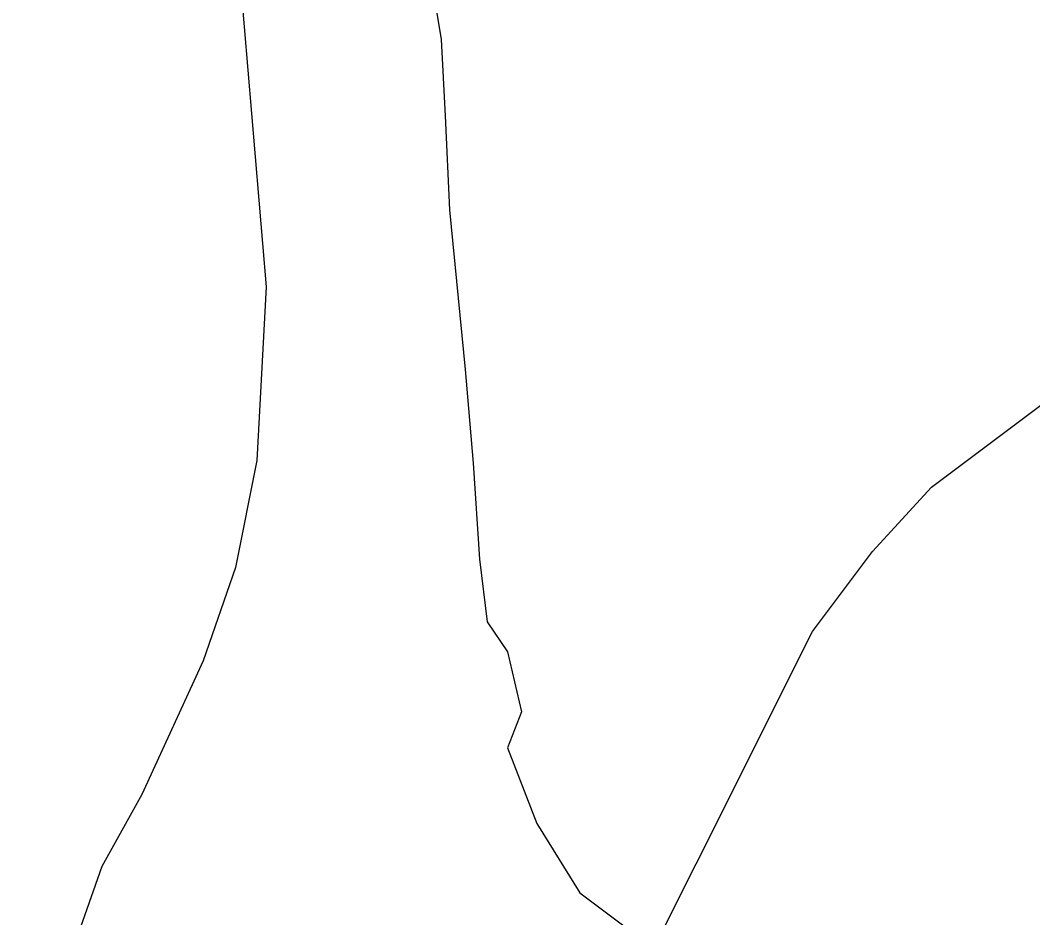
# Model space of a CAD drawing. Extents: x -662620 to -656370, y -1067090 to -1062990.
# Drawn here: x -659337.5 to -659229.2, y -1065207 to -1065110.9 of the extents above; entities that cross this region are included whole.
import ezdxf

# ---------------------------------------------------------------- set-up
doc = ezdxf.new("R2010")
doc.units = 0
doc.layers.add('SDELOVACÍ_VEDENÍ_-_PODZEMNÍ', color=7, linetype='Continuous')
doc.layers.add('VRSTEVNICE_ZÁKLADNÍ', color=7, linetype='Continuous')

msp = doc.modelspace()

# ---------------------------------------------------------------- linework, layer by layer
at = {"layer": 'SDELOVACÍ_VEDENÍ_-_PODZEMNÍ'}
for points in [[(-659293.76, -1065105.2), (-659292.49, -1065113.02), (-659292.03, -1065121.17), (-659291.58, -1065131.25), (-659289.89, -1065148.33), (-659289.04, -1065158.36), (-659288.36, -1065168.63)], [(-659293.76, -1065105.2), (-659292.49, -1065113.02), (-659292.03, -1065121.17), (-659291.58, -1065131.25), (-659289.89, -1065148.33), (-659289.04, -1065158.36), (-659288.36, -1065168.63)], [(-659292.49, -1065113.02), (-659292.03, -1065121.17)], [(-659292.49, -1065113.02), (-659292.03, -1065121.17)], [(-659288.36, -1065168.63), (-659287.56, -1065175.32), (-659285.39, -1065178.54), (-659283.88, -1065184.98), (-659285.39, -1065188.81), (-659282.24, -1065196.93), (-659277.63, -1065204.34), (-659270.8, -1065209.48)], [(-659288.36, -1065168.63), (-659287.56, -1065175.32), (-659285.39, -1065178.54), (-659283.88, -1065184.98), (-659285.39, -1065188.81), (-659282.24, -1065196.93), (-659277.63, -1065204.34), (-659270.8, -1065209.48)]]:
    msp.add_lwpolyline(points, dxfattribs=at)
at = {"layer": 'VRSTEVNICE_ZÁKLADNÍ'}
for points in [[(-659293.77, -1064930.95), (-659299.77, -1064938.1), (-659304.92, -1064945.67), (-659310.06, -1064955.68), (-659313.21, -1064963.4), (-659317.64, -1064980.55), (-659319.07, -1064991.98), (-659319.35, -1065003.99), (-659318.35, -1065031.43), (-659316.78, -1065053.16), (-659317.64, -1065079.46), (-659314.35, -1065102.33), (-659311.21, -1065139.49), (-659312.21, -1065158.07), (-659314.49, -1065169.51), (-659317.92, -1065179.51), (-659324.5, -1065193.81), (-659328.79, -1065201.52), (-659337.51, -1065226.39)], [(-659293.77, -1064930.95), (-659299.77, -1064938.1), (-659304.92, -1064945.67), (-659310.06, -1064955.68), (-659313.21, -1064963.4), (-659317.64, -1064980.55), (-659319.07, -1064991.98), (-659319.35, -1065003.99), (-659318.35, -1065031.43), (-659316.78, -1065053.16), (-659317.64, -1065079.46), (-659314.35, -1065102.33), (-659311.21, -1065139.49), (-659312.21, -1065158.07), (-659314.49, -1065169.51), (-659317.92, -1065179.51), (-659324.5, -1065193.81), (-659328.79, -1065201.52), (-659337.51, -1065226.39)], [(-659277.62, -1065226.11), (-659252.75, -1065176.37), (-659246.31, -1065167.79), (-659240.03, -1065160.93), (-659227.45, -1065151.5), (-659213.87, -1065144.35), (-659203.29, -1065140.06), (-659167.27, -1065128.49), (-659147.55, -1065118.62), (-659139.26, -1065112.91), (-659118.68, -1065094.04), (-659099.52, -1065080.17), (-659086.94, -1065068.17), (-659081.8, -1065061.31), (-659079.51, -1065057.16), (-659073.08, -1065035.15), (-659068.65, -1065027.15), (-659058.79, -1065017.14)], [(-659277.62, -1065226.11), (-659252.75, -1065176.37), (-659246.31, -1065167.79), (-659240.03, -1065160.93), (-659227.45, -1065151.5), (-659213.87, -1065144.35), (-659203.29, -1065140.06), (-659167.27, -1065128.49), (-659147.55, -1065118.62), (-659139.26, -1065112.91), (-659118.68, -1065094.04), (-659099.52, -1065080.17), (-659086.94, -1065068.17), (-659081.8, -1065061.31), (-659079.51, -1065057.16), (-659073.08, -1065035.15), (-659068.65, -1065027.15), (-659058.79, -1065017.14)]]:
    msp.add_lwpolyline(points, dxfattribs=at)

doc.saveas('drawing.dxf')
